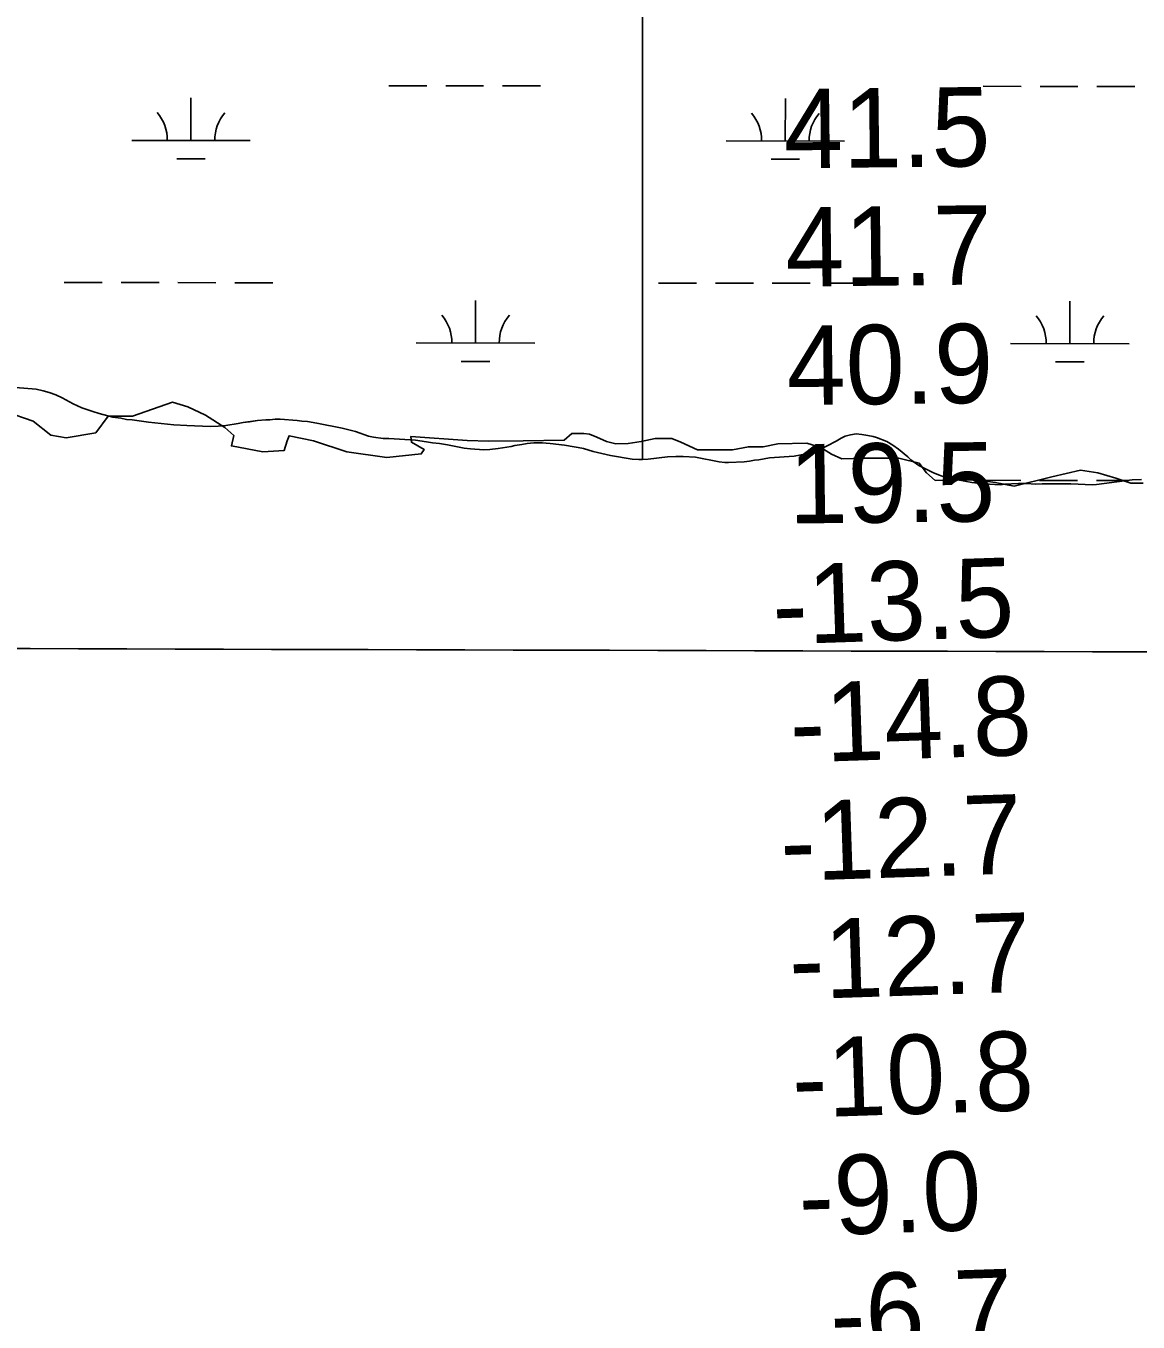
# Model space of a CAD drawing. Extents: x 3148686 to 3186545, y 916144 to 941516.
# Drawn here: x 3174164 to 3175104, y 933042 to 934136 of the extents above; entities that cross this region are included whole.
import ezdxf

# ---------------------------------------------------------------- set-up
doc = ezdxf.new("R2010")
doc.units = 0
for name, color, linetype in [('V-GRID-MAJR', 7, 'Continuous'), ('V-RIVR-EDGE', 7, 'Continuous'), ('V-RIVR-RANG', 7, 'Continuous'), ('V-SITE-VEGE', 7, 'Continuous'), ('V-WETL-SWMP', 7, 'Continuous')]:
    doc.layers.add(name, color=color, linetype=linetype)

msp = doc.modelspace()

# ---------------------------------------------------------------- linework, layer by layer
at = {"layer": 'V-GRID-MAJR'}
msp.add_spline([(3152965.6, 933679.7), (3155575.1, 933670.5), (3160794.2, 933652.6), (3166013.2, 933635.6), (3171232.3, 933619.2), (3176451.4, 933603.7), (3181670.5, 933588.9), (3184280, 933581.8)], degree=3, dxfattribs=at)
at = {"layer": 'V-RIVR-EDGE'}
for points in [[(3174709.8, 933787.8), (3174695.8, 933787.8), (3174683.9, 933785.3), (3174673, 933783.7), (3174662.6, 933783.2), (3174654.8, 933785.3), (3174646.5, 933789), (3174640.3, 933791.6), (3174635.7, 933792.1), (3174625.3, 933792.1), (3174619, 933786.5), (3174584.3, 933786), (3174555.3, 933785.6), (3174537.1, 933786.1), (3174489.4, 933789.4), (3174489.9, 933784.7), (3174500.8, 933778.5), (3174498.2, 933774.8), (3174469.1, 933771.8), (3174435.4, 933776.5), (3174407.4, 933785.9), (3174386.7, 933790.1), (3174385.1, 933786), (3174382.5, 933777.7), (3174364.4, 933776.7), (3174337.9, 933781.5), (3174340, 933790.3), (3174332.3, 933797), (3174316.2, 933807.4), (3174301.2, 933814.7), (3174288.2, 933818.4), (3174254.5, 933806.6), (3174233.8, 933806.6), (3174223.4, 933792.6), (3174198.4, 933788.5), (3174185.5, 933790.6), (3174170.5, 933802.6), (3174147.7, 933810.4)], [(3175108, 933750), (3175097.6, 933750), (3175084.7, 933754.2), (3175069.7, 933758.9), (3175055.1, 933761), (3175030.8, 933755.4), (3174999.1, 933747.7), (3174983, 933750.8), (3174967.5, 933752.9), (3174932.2, 933752.5), (3174925, 933758.7), (3174918.8, 933767), (3174901.7, 933771.2), (3174872.6, 933771.3), (3174853.4, 933770.8), (3174844.6, 933774.5), (3174835.8, 933780.2), (3174823.9, 933783.9), (3174799.5, 933783.4), (3174787.1, 933780.9), (3174774.6, 933780.9), (3174761.1, 933778.3), (3174731.6, 933778.4), (3174717.6, 933784.7), (3174709.8, 933787.8)]]:
    msp.add_lwpolyline(points, dxfattribs=at)
at = {"layer": 'V-SITE-VEGE'}
for p, q in [((3174685.2, 935188.4), (3174685.2, 933770.2)), ((3174685.2, 933770.2), (3174685.2, 935188.4)), ((3174155.6, 933831), (3174173.2, 933829.4)), ((3174173.2, 933829.4), (3174179, 933828.2)), ((3174179, 933828.2), (3174184.1, 933826.7)), ((3174184.1, 933826.7), (3174189.6, 933824.7)), ((3174189.6, 933824.7), (3174194.9, 933822.2)), ((3174194.9, 933822.2), (3174204.2, 933817.2)), ((3174204.2, 933817.2), (3174211.6, 933813.8)), ((3174211.6, 933813.8), (3174220.8, 933810.6)), ((3174220.8, 933810.6), (3174226.2, 933808.9)), ((3174226.2, 933808.9), (3174237.9, 933805.9)), ((3174237.9, 933805.9), (3174244.7, 933804.9)), ((3174244.7, 933804.9), (3174249.4, 933804)), ((3174249.4, 933804), (3174254.2, 933803.5)), ((3174254.2, 933803.5), (3174267.9, 933801.6)), ((3174267.9, 933801.6), (3174289.3, 933799.4)), ((3174343.6, 933800.5), (3174348, 933801.4)), ((3174348, 933801.4), (3174360.1, 933802.9)), ((3174360.1, 933802.9), (3174366.9, 933803.5)), ((3174366.9, 933803.5), (3174370.5, 933803.7)), ((3174370.5, 933803.7), (3174374.9, 933804.2)), ((3174374.9, 933804.2), (3174379.1, 933804.2)), ((3174379.1, 933804.2), (3174393.4, 933803.1)), ((3174393.4, 933803.1), (3174397.4, 933802.5)), ((3174397.4, 933802.5), (3174402.3, 933802.1)), ((3174402.3, 933802.1), (3174410.2, 933800.7)), ((3174289.3, 933799.4), (3174300.2, 933798.7)), ((3174300.2, 933798.7), (3174320, 933798)), ((3174320, 933798), (3174326.7, 933798.3)), ((3174326.7, 933798.3), (3174333.2, 933798.9)), ((3174333.2, 933798.9), (3174343.6, 933800.5)), ((3174410.2, 933800.7), (3174431.4, 933796.5)), ((3174431.4, 933796.5), (3174442.7, 933793.7)), ((3174442.7, 933793.7), (3174453.8, 933789.7)), ((3174856.3, 933789.8), (3174860.7, 933791)), ((3174860.7, 933791), (3174865.6, 933791.7)), ((3174865.6, 933791.7), (3174870.2, 933791.3)), ((3174870.2, 933791.3), (3174875.3, 933790.5)), ((3174875.3, 933790.5), (3174879.9, 933789.4)), ((3174453.8, 933789.7), (3174458, 933788.9)), ((3174458, 933788.9), (3174466.2, 933787.9)), ((3174466.2, 933787.9), (3174471, 933787.9)), ((3174471, 933787.9), (3174493.3, 933786.4)), ((3174493.3, 933786.4), (3174502.6, 933785)), ((3174502.6, 933785), (3174507.7, 933784.1)), ((3174507.7, 933784.1), (3174513.8, 933783.5)), ((3174513.8, 933783.5), (3174520.3, 933782.5)), ((3174520.3, 933782.5), (3174534.6, 933779.8)), ((3174534.6, 933779.8), (3174539.9, 933779)), ((3174563.1, 933779.3), (3174574.3, 933781.2)), ((3174574.3, 933781.2), (3174577.4, 933781.9)), ((3174577.4, 933781.9), (3174583.3, 933782.8)), ((3174583.3, 933782.8), (3174587.8, 933783.6)), ((3174587.8, 933783.6), (3174593.2, 933784.1)), ((3174593.2, 933784.1), (3174600.3, 933784.3)), ((3174600.3, 933784.3), (3174607.1, 933783.6)), ((3174607.1, 933783.6), (3174619.3, 933782.2)), ((3174619.3, 933782.2), (3174627.5, 933780.9)), ((3174627.5, 933780.9), (3174630.8, 933780.1)), ((3174630.8, 933780.1), (3174635.2, 933779.3)), ((3174835.9, 933779), (3174841, 933781.5)), ((3174841, 933781.5), (3174848.6, 933785.5)), ((3174848.6, 933785.5), (3174852.8, 933788)), ((3174852.8, 933788), (3174856.3, 933789.8)), ((3174879.9, 933789.4), (3174882.8, 933788.6)), ((3174882.8, 933788.6), (3174891.4, 933785.3)), ((3174891.4, 933785.3), (3174896.5, 933782.3)), ((3174896.5, 933782.3), (3174901.4, 933778.8)), ((3174539.9, 933779), (3174551, 933778.3)), ((3174551, 933778.3), (3174556.2, 933778.6)), ((3174556.2, 933778.6), (3174563.1, 933779.3)), ((3174635.2, 933779.3), (3174643.4, 933776.9)), ((3174643.4, 933776.9), (3174658, 933773.6)), ((3174658, 933773.6), (3174676.3, 933770.5)), ((3174676.3, 933770.5), (3174682.1, 933770.1)), ((3174682.1, 933770.1), (3174685.2, 933770.2)), ((3174685.2, 933770.2), (3174689.8, 933770.4)), ((3174689.8, 933770.4), (3174706.3, 933772.4)), ((3174706.3, 933772.4), (3174713.2, 933772.7)), ((3174713.2, 933772.7), (3174719.5, 933772.7)), ((3174719.5, 933772.7), (3174729.9, 933772)), ((3174729.9, 933772), (3174749.8, 933768.2)), ((3174771, 933768.1), (3174775.4, 933768.6)), ((3174775.4, 933768.6), (3174779.8, 933769.5)), ((3174779.8, 933769.5), (3174783.3, 933769.8)), ((3174783.3, 933769.8), (3174792.3, 933771.4)), ((3174792.3, 933771.4), (3174813.1, 933773)), ((3174813.1, 933773), (3174824.9, 933775.3)), ((3174824.9, 933775.3), (3174830.4, 933776.9)), ((3174830.4, 933776.9), (3174835.9, 933779)), ((3174901.4, 933778.8), (3174909.2, 933772.3)), ((3174909.2, 933772.3), (3174911.7, 933769.9)), ((3174911.7, 933769.9), (3174918.4, 933764.9)), ((3174749.8, 933768.2), (3174754.7, 933767.6)), ((3174754.7, 933767.6), (3174757.8, 933767.5)), ((3174757.8, 933767.5), (3174771, 933768.1)), ((3174918.4, 933764.9), (3174930.8, 933758.9)), ((3174930.8, 933758.9), (3174942.5, 933754.4)), ((3174942.5, 933754.4), (3174945.6, 933754)), ((3174945.6, 933754), (3174963.3, 933750.7)), ((3174963.3, 933750.7), (3174973.5, 933749.5)), ((3174973.5, 933749.5), (3174982.7, 933748.9)), ((3174982.7, 933748.9), (3174987.8, 933748.8)), ((3174987.8, 933748.8), (3174990.9, 933749.2)), ((3174990.9, 933749.2), (3175002.6, 933749.8)), ((3175002.6, 933749.8), (3175009, 933749.7)), ((3175009, 933749.7), (3175017.4, 933749.3)), ((3175017.4, 933749.3), (3175022.6, 933749.6)), ((3175022.6, 933749.6), (3175035.4, 933749.5)), ((3175035.4, 933749.5), (3175038.7, 933749.6)), ((3175038.7, 933749.6), (3175046.7, 933749.5)), ((3175046.7, 933749.5), (3175065, 933748.8)), ((3175065, 933748.8), (3175068.5, 933749)), ((3175068.5, 933749), (3175098.7, 933752.9)), ((3175098.7, 933752.9), (3175106.4, 933753.2))]:
    msp.add_line(p, q, dxfattribs=at)
at = {"layer": 'V-WETL-SWMP'}
for p, q in [((3174303.8, 934039.5), (3174303.8, 934075.5)), ((3174470.9, 934085.8), (3174502.9, 934085.8)), ((3174518.9, 934085.7), (3174550.9, 934085.7)), ((3174566.9, 934085.7), (3174598.9, 934085.7)), ((3174805.7, 934039), (3174805.8, 934075)), ((3174972.8, 934085.3), (3175004.8, 934085.2)), ((3175020.8, 934085.2), (3175052.8, 934085.2)), ((3175068.8, 934085.2), (3175100.8, 934085.1)), ((3174253.8, 934039.6), (3174353.8, 934039.5)), ((3174755.7, 934039.1), (3174855.7, 934038.9)), ((3174291.8, 934024.1), (3174315.8, 934024.1)), ((3174793.7, 934023.6), (3174817.7, 934023.6)), ((3174196.8, 933919.6), (3174228.8, 933919.5)), ((3174244.8, 933919.5), (3174276.8, 933919.5)), ((3174292.8, 933919.5), (3174324.8, 933919.4)), ((3174340.8, 933919.4), (3174372.8, 933919.4)), ((3174698.7, 933919), (3174730.7, 933919)), ((3174746.7, 933919), (3174778.7, 933919)), ((3174794.7, 933918.9), (3174826.7, 933918.9)), ((3174842.7, 933918.9), (3174874.7, 933918.9)), ((3174544.1, 933868.5), (3174544.1, 933904.5)), ((3175046, 933867.9), (3175046, 933903.9)), ((3174494.1, 933868.5), (3174594.1, 933868.4)), ((3174996, 933868), (3175096, 933867.9)), ((3174532.1, 933853), (3174556.1, 933853)), ((3175034, 933852.5), (3175058, 933852.5)), ((3174155.6, 933831), (3174173.2, 933829.4)), ((3174155.6, 933831), (3174173.2, 933829.4)), ((3174173.2, 933829.4), (3174179, 933828.2)), ((3174173.2, 933829.4), (3174179, 933828.2)), ((3174179, 933828.2), (3174184.1, 933826.7)), ((3174179, 933828.2), (3174184.1, 933826.7)), ((3174184.1, 933826.7), (3174189.6, 933824.7)), ((3174184.1, 933826.7), (3174189.6, 933824.7)), ((3174189.6, 933824.7), (3174194.9, 933822.2)), ((3174189.6, 933824.7), (3174194.9, 933822.2)), ((3174194.9, 933822.2), (3174204.2, 933817.2)), ((3174194.9, 933822.2), (3174204.2, 933817.2)), ((3174204.2, 933817.2), (3174211.6, 933813.8)), ((3174204.2, 933817.2), (3174211.6, 933813.8)), ((3174211.6, 933813.8), (3174220.8, 933810.6)), ((3174211.6, 933813.8), (3174220.8, 933810.6)), ((3174220.8, 933810.6), (3174226.2, 933808.9)), ((3174220.8, 933810.6), (3174226.2, 933808.9)), ((3174226.2, 933808.9), (3174237.9, 933805.9)), ((3174226.2, 933808.9), (3174237.9, 933805.9)), ((3174237.9, 933805.9), (3174244.7, 933804.9)), ((3174237.9, 933805.9), (3174244.7, 933804.9)), ((3174244.7, 933804.9), (3174249.4, 933804)), ((3174244.7, 933804.9), (3174249.4, 933804)), ((3174249.4, 933804), (3174254.2, 933803.5)), ((3174249.4, 933804), (3174254.2, 933803.5)), ((3174254.2, 933803.5), (3174267.9, 933801.6)), ((3174254.2, 933803.5), (3174267.9, 933801.6)), ((3174267.9, 933801.6), (3174289.2, 933799.4)), ((3174267.9, 933801.6), (3174289.2, 933799.4)), ((3174343.6, 933800.5), (3174348, 933801.4)), ((3174343.6, 933800.5), (3174348, 933801.4)), ((3174348, 933801.4), (3174353.1, 933802)), ((3174348, 933801.4), (3174353.1, 933802)), ((3174353.1, 933802), (3174360.1, 933802.9)), ((3174353.1, 933802), (3174360.1, 933802.9)), ((3174360.1, 933802.9), (3174366.9, 933803.5)), ((3174360.1, 933802.9), (3174366.9, 933803.5)), ((3174366.9, 933803.5), (3174370.5, 933803.7)), ((3174366.9, 933803.5), (3174370.5, 933803.7)), ((3174370.5, 933803.7), (3174374.9, 933804.2)), ((3174370.5, 933803.7), (3174374.9, 933804.2)), ((3174374.9, 933804.2), (3174379.1, 933804.2)), ((3174374.9, 933804.2), (3174379.1, 933804.2)), ((3174379.1, 933804.2), (3174393.4, 933803.1)), ((3174379.1, 933804.2), (3174393.4, 933803.1)), ((3174393.4, 933803.1), (3174397.4, 933802.5)), ((3174393.4, 933803.1), (3174397.4, 933802.5)), ((3174397.4, 933802.5), (3174402.3, 933802.1)), ((3174397.4, 933802.5), (3174402.3, 933802.1)), ((3174402.3, 933802.1), (3174410.2, 933800.7)), ((3174402.3, 933802.1), (3174410.2, 933800.7)), ((3174289.2, 933799.4), (3174300.2, 933798.7)), ((3174289.2, 933799.4), (3174300.2, 933798.7)), ((3174300.2, 933798.7), (3174320, 933798)), ((3174300.2, 933798.7), (3174320, 933798)), ((3174320, 933798), (3174326.7, 933798.3)), ((3174320, 933798), (3174326.7, 933798.3)), ((3174326.7, 933798.3), (3174333.2, 933798.9)), ((3174326.7, 933798.3), (3174333.2, 933798.9)), ((3174333.2, 933798.9), (3174343.6, 933800.5)), ((3174333.2, 933798.9), (3174343.6, 933800.5)), ((3174410.2, 933800.7), (3174431.4, 933796.5)), ((3174410.2, 933800.7), (3174431.4, 933796.5)), ((3174431.4, 933796.5), (3174442.7, 933793.7)), ((3174431.4, 933796.5), (3174442.7, 933793.7)), ((3174442.7, 933793.7), (3174453.8, 933789.7)), ((3174442.7, 933793.7), (3174453.8, 933789.7)), ((3174856.3, 933789.8), (3174860.7, 933791)), ((3174856.3, 933789.8), (3174860.7, 933791)), ((3174860.7, 933791), (3174865.6, 933791.7)), ((3174860.7, 933791), (3174865.6, 933791.7)), ((3174865.6, 933791.7), (3174870.2, 933791.3)), ((3174865.6, 933791.7), (3174870.2, 933791.3)), ((3174870.2, 933791.3), (3174875.3, 933790.5)), ((3174870.2, 933791.3), (3174875.3, 933790.5)), ((3174875.3, 933790.5), (3174879.9, 933789.4)), ((3174875.3, 933790.5), (3174879.9, 933789.4)), ((3174453.8, 933789.7), (3174458, 933788.9)), ((3174453.8, 933789.7), (3174458, 933788.9)), ((3174458, 933788.9), (3174466.2, 933787.9)), ((3174458, 933788.9), (3174466.2, 933787.9)), ((3174466.2, 933787.9), (3174471, 933787.9)), ((3174466.2, 933787.9), (3174471, 933787.9)), ((3174471, 933787.9), (3174493.3, 933786.4)), ((3174471, 933787.9), (3174493.3, 933786.4)), ((3174493.3, 933786.4), (3174502.6, 933785)), ((3174493.3, 933786.4), (3174502.6, 933785)), ((3174502.6, 933785), (3174507.7, 933784.1)), ((3174502.6, 933785), (3174507.7, 933784.1)), ((3174507.7, 933784.1), (3174513.8, 933783.5)), ((3174507.7, 933784.1), (3174513.8, 933783.5)), ((3174513.8, 933783.5), (3174520.3, 933782.5)), ((3174513.8, 933783.5), (3174520.3, 933782.5)), ((3174520.3, 933782.5), (3174534.6, 933779.8)), ((3174520.3, 933782.5), (3174534.6, 933779.8)), ((3174534.6, 933779.8), (3174539.9, 933779)), ((3174534.6, 933779.8), (3174539.9, 933779)), ((3174563.1, 933779.3), (3174574.3, 933781.2)), ((3174563.1, 933779.3), (3174574.3, 933781.2)), ((3174574.3, 933781.2), (3174577.4, 933781.9)), ((3174574.3, 933781.2), (3174577.4, 933781.9)), ((3174577.4, 933781.9), (3174583.3, 933782.8)), ((3174577.4, 933781.9), (3174583.3, 933782.8)), ((3174583.3, 933782.8), (3174587.8, 933783.6)), ((3174583.3, 933782.8), (3174587.8, 933783.6)), ((3174587.8, 933783.6), (3174593.2, 933784.1)), ((3174587.8, 933783.6), (3174593.2, 933784.1)), ((3174593.2, 933784.1), (3174600.3, 933784.3)), ((3174593.2, 933784.1), (3174600.3, 933784.3)), ((3174600.3, 933784.3), (3174607.1, 933783.6)), ((3174600.3, 933784.3), (3174607.1, 933783.6)), ((3174607.1, 933783.6), (3174619.3, 933782.2)), ((3174607.1, 933783.6), (3174619.3, 933782.2)), ((3174619.3, 933782.2), (3174627.5, 933780.9)), ((3174619.3, 933782.2), (3174627.5, 933780.9)), ((3174627.5, 933780.9), (3174630.8, 933780.1)), ((3174627.5, 933780.9), (3174630.8, 933780.1)), ((3174630.8, 933780.1), (3174635.2, 933779.3)), ((3174630.8, 933780.1), (3174635.2, 933779.3)), ((3174835.9, 933779), (3174841, 933781.5)), ((3174835.9, 933779), (3174841, 933781.5)), ((3174841, 933781.5), (3174848.6, 933785.5)), ((3174841, 933781.5), (3174848.6, 933785.5)), ((3174848.6, 933785.5), (3174852.8, 933788)), ((3174848.6, 933785.5), (3174852.8, 933788)), ((3174852.8, 933788), (3174856.3, 933789.8)), ((3174852.8, 933788), (3174856.3, 933789.8)), ((3174879.9, 933789.4), (3174882.8, 933788.6)), ((3174879.9, 933789.4), (3174882.8, 933788.6)), ((3174882.8, 933788.6), (3174891.4, 933785.3)), ((3174882.8, 933788.6), (3174891.4, 933785.3)), ((3174891.4, 933785.3), (3174896.5, 933782.3)), ((3174891.4, 933785.3), (3174896.5, 933782.3)), ((3174896.5, 933782.3), (3174901.4, 933778.8)), ((3174896.5, 933782.3), (3174901.4, 933778.8)), ((3174539.9, 933779), (3174551, 933778.3)), ((3174539.9, 933779), (3174551, 933778.3)), ((3174551, 933778.3), (3174556.1, 933778.6)), ((3174551, 933778.3), (3174556.1, 933778.6)), ((3174556.1, 933778.6), (3174563.1, 933779.3)), ((3174556.1, 933778.6), (3174563.1, 933779.3)), ((3174635.2, 933779.3), (3174643.4, 933776.9)), ((3174635.2, 933779.3), (3174643.4, 933776.9)), ((3174643.4, 933776.9), (3174658, 933773.6)), ((3174643.4, 933776.9), (3174658, 933773.6)), ((3174658, 933773.6), (3174676.3, 933770.5)), ((3174658, 933773.6), (3174676.3, 933770.5)), ((3174676.3, 933770.5), (3174682.1, 933770.1)), ((3174676.3, 933770.5), (3174682.1, 933770.1)), ((3174682.1, 933770.1), (3174689.8, 933770.4)), ((3174682.1, 933770.1), (3174689.8, 933770.4)), ((3174689.8, 933770.4), (3174706.3, 933772.4)), ((3174689.8, 933770.4), (3174706.3, 933772.4)), ((3174706.3, 933772.4), (3174713.2, 933772.7)), ((3174706.3, 933772.4), (3174713.2, 933772.7)), ((3174713.2, 933772.7), (3174719.5, 933772.7)), ((3174713.2, 933772.7), (3174719.5, 933772.7)), ((3174719.5, 933772.7), (3174729.9, 933772)), ((3174719.5, 933772.7), (3174729.9, 933772)), ((3174729.9, 933772), (3174749.8, 933768.2)), ((3174729.9, 933772), (3174749.8, 933768.2)), ((3174771, 933768.1), (3174775.4, 933768.6)), ((3174771, 933768.1), (3174775.4, 933768.6)), ((3174775.4, 933768.6), (3174779.8, 933769.5)), ((3174775.4, 933768.6), (3174779.8, 933769.5)), ((3174779.8, 933769.5), (3174783.3, 933769.8)), ((3174779.8, 933769.5), (3174783.3, 933769.8)), ((3174783.3, 933769.8), (3174792.3, 933771.4)), ((3174783.3, 933769.8), (3174792.3, 933771.4)), ((3174792.3, 933771.4), (3174813.1, 933773)), ((3174792.3, 933771.4), (3174813.1, 933773)), ((3174813.1, 933773), (3174824.9, 933775.3)), ((3174813.1, 933773), (3174824.9, 933775.3)), ((3174824.9, 933775.3), (3174830.4, 933776.9)), ((3174824.9, 933775.3), (3174830.4, 933776.9)), ((3174830.4, 933776.9), (3174835.9, 933779)), ((3174830.4, 933776.9), (3174835.9, 933779)), ((3174901.4, 933778.8), (3174909.2, 933772.3)), ((3174901.4, 933778.8), (3174909.2, 933772.3)), ((3174909.2, 933772.3), (3174911.7, 933769.9)), ((3174909.2, 933772.3), (3174911.7, 933769.9)), ((3174911.7, 933769.9), (3174918.4, 933764.9)), ((3174911.7, 933769.9), (3174918.4, 933764.9)), ((3174749.8, 933768.2), (3174754.7, 933767.6)), ((3174749.8, 933768.2), (3174754.7, 933767.6)), ((3174754.7, 933767.6), (3174757.8, 933767.5)), ((3174754.7, 933767.6), (3174757.8, 933767.5)), ((3174757.8, 933767.5), (3174771, 933768.1)), ((3174757.8, 933767.5), (3174771, 933768.1)), ((3174918.4, 933764.9), (3174930.8, 933758.9)), ((3174918.4, 933764.9), (3174930.8, 933758.9)), ((3174930.8, 933758.9), (3174942.5, 933754.4)), ((3174930.8, 933758.9), (3174942.5, 933754.4)), ((3174942.5, 933754.4), (3174945.6, 933754)), ((3174942.5, 933754.4), (3174945.6, 933754)), ((3174945.6, 933754), (3174963.3, 933750.7)), ((3174945.6, 933754), (3174963.3, 933750.7)), ((3174963.3, 933750.7), (3174973.5, 933749.5)), ((3174963.3, 933750.7), (3174973.5, 933749.5)), ((3174972.5, 933752.6), (3175004.5, 933752.5)), ((3174973.5, 933749.5), (3174982.7, 933748.9)), ((3174973.5, 933749.5), (3174982.7, 933748.9)), ((3174982.7, 933748.9), (3174987.8, 933748.8)), ((3174982.7, 933748.9), (3174987.8, 933748.8)), ((3174987.8, 933748.8), (3174990.9, 933749.2)), ((3174987.8, 933748.8), (3174990.9, 933749.2)), ((3174990.9, 933749.2), (3175002.6, 933749.8)), ((3174990.9, 933749.2), (3175002.6, 933749.8)), ((3175002.6, 933749.8), (3175009, 933749.7)), ((3175002.6, 933749.8), (3175009, 933749.7)), ((3175009, 933749.7), (3175017.4, 933749.3)), ((3175009, 933749.7), (3175017.4, 933749.3)), ((3175017.4, 933749.3), (3175022.6, 933749.6)), ((3175017.4, 933749.3), (3175022.6, 933749.6)), ((3175020.5, 933752.5), (3175052.5, 933752.5)), ((3175022.6, 933749.6), (3175035.4, 933749.5)), ((3175022.6, 933749.6), (3175035.4, 933749.5)), ((3175035.4, 933749.5), (3175038.7, 933749.6)), ((3175035.4, 933749.5), (3175038.7, 933749.6)), ((3175038.7, 933749.6), (3175046.7, 933749.5)), ((3175038.7, 933749.6), (3175046.7, 933749.5)), ((3175046.7, 933749.5), (3175065, 933748.8)), ((3175046.7, 933749.5), (3175065, 933748.8)), ((3175065, 933748.8), (3175068.5, 933749)), ((3175065, 933748.8), (3175068.5, 933749)), ((3175068.5, 933749), (3175098.7, 933752.9)), ((3175068.5, 933749), (3175098.7, 933752.9)), ((3175068.5, 933752.5), (3175095.5, 933752.5)), ((3175098.7, 933752.9), (3175106.4, 933753.2)), ((3175098.7, 933752.9), (3175106.4, 933753.2))]:
    msp.add_line(p, q, dxfattribs=at)
for centre, start, end in [((3174248.6, 934040.1), 359.1678, 40.7115), ((3174359.1, 934039.9), 139.1678, 180.7115), ((3174750.5, 934039.5), 359.1678, 40.7115), ((3174861, 934039.4), 139.1678, 180.7115), ((3174488.9, 933869), 359.1678, 40.7115), ((3174599.3, 933868.9), 139.1678, 180.7115), ((3174990.8, 933868.5), 359.1678, 40.7115), ((3175101.3, 933868.4), 139.1678, 180.7115)]:
    msp.add_arc(centre, 35.2, start, end, dxfattribs=at)

# ---------------------------------------------------------------- texts
at = {"layer": 'V-RIVR-RANG'}
for s, rotation, p in [('41.5', 0.6383, (3174804.8, 934015.9)), ('41.7', 0.6383, (3174806.1, 933916)), ('40.9', 0.6383, (3174807.2, 933816)), ('19.5', 0.6383, (3174808.9, 933716)), ('-13.5', 1.9136, (3174795.7, 933613.8)), ('-14.8', 1.9136, (3174810.5, 933514)), ('-12.7', 1.9136, (3174802.4, 933413.9)), ('-12.7', 1.9136, (3174809.8, 933314)), ('-10.8', 1.9136, (3174812.3, 933214)), ('-9.0', 1.9136, (3174817.9, 933114.4)), ('-6.7', 1.9136, (3174844.5, 933014.7))]:
    msp.add_text(s, height=67, rotation=rotation, dxfattribs=at).set_placement(p)

doc.saveas('drawing.dxf')
